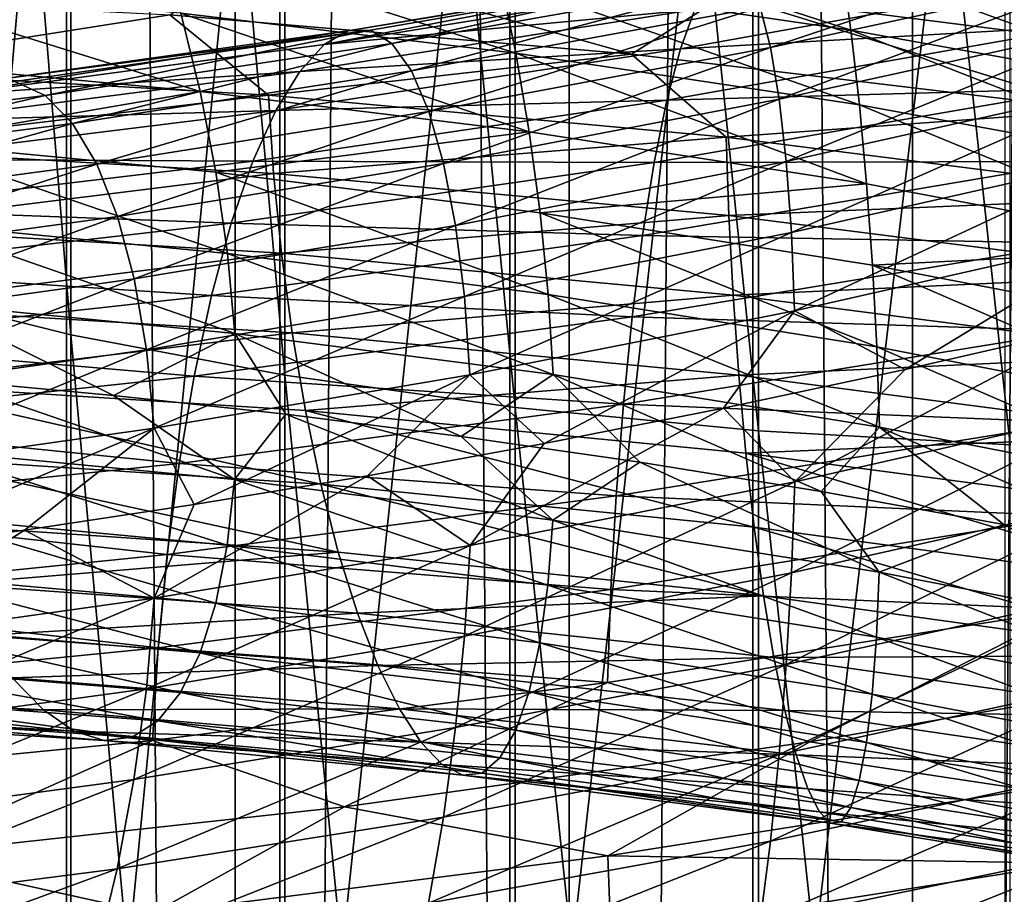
# Model space of a CAD drawing. Header units: metres. Extents: x -44 to 117, y -432 to 89.
# Tile 537 of 656: x -5.38 to -1.11, y -264.47 to -260.67. Entities that reach past the tile are written whole.
import ezdxf

# ---------------------------------------------------------------- set-up
doc = ezdxf.new("R2010")
doc.units = ezdxf.units.M
doc.layers.add('solid_125568', color=7, linetype='CONTINUOUS')

msp = doc.modelspace()

# ---------------------------------------------------------------- linework, layer by layer
at = {"layer": 'solid_125568'}
for points in [[(-1.509208, -312.366974, 242.247192), (-1.509208, -117.572006, 207.899582), (-2.998006, -117.617592, 207.641052)], [(0, -312.351715, 242.333755), (0, -117.55674, 207.986145), (-1.509208, -117.572006, 207.899582)], [(-1.509208, -312.366974, 242.247192), (0, -312.351715, 242.333755), (-1.509208, -117.572006, 207.899582)], [(-2.998006, -312.412567, 241.988663), (-2.998006, -117.617592, 207.641052), (-4.446262, -117.692879, 207.214066)], [(-2.998006, -312.412567, 241.988663), (-1.509208, -312.366974, 242.247192), (-2.998006, -117.617592, 207.641052)], [(-4.446262, -312.487854, 241.561676), (-4.446262, -117.692879, 207.214066), (-5.834389, -117.79686, 206.62439)], [(-4.446262, -312.487854, 241.561676), (-2.998006, -312.412567, 241.988663), (-4.446262, -117.692879, 207.214066)], [(-5.834389, -312.591827, 240.972), (-4.446262, -312.487854, 241.561676), (-5.834389, -117.79686, 206.62439)], [(-5.834389, -316.626465, 218.09053), (-5.834389, -121.831474, 183.74292), (-4.446262, -121.935455, 183.153229)], [(-4.446262, -316.730438, 217.500839), (-5.834389, -316.626465, 218.09053), (-4.446262, -121.935455, 183.153229)], [(-4.446262, -316.730438, 217.500839), (-4.446262, -121.935455, 183.153229), (-2.998006, -122.010742, 182.726242)], [(-2.998006, -316.805725, 217.073853), (-4.446262, -316.730438, 217.500839), (-2.998006, -122.010742, 182.726242)], [(-2.998006, -316.805725, 217.073853), (-2.998006, -122.010742, 182.726242), (-1.509208, -122.056328, 182.467712)], [(-1.509208, -316.851318, 216.815323), (-2.998006, -316.805725, 217.073853), (-1.509208, -122.056328, 182.467712)], [(-1.509208, -316.851318, 216.815323), (-1.509208, -122.056328, 182.467712), (0, -122.071594, 182.381149)], [(0, -316.866577, 216.72876), (-1.509208, -316.851318, 216.815323), (0, -122.071594, 182.381149)], [(-5.997018, -251.79306, 945.407288), (-5.158569, -262.039215, 943.228394), (-5.158569, -251.966187, 946.11853)], [(-5.997018, -251.79306, 945.407288), (-5.997018, -261.830566, 942.526794), (-5.158569, -262.039215, 943.228394)], [(-5.158569, -251.966187, 946.11853), (-4.231679, -262.214844, 943.819031), (-4.231679, -252.111893, 946.717224)], [(-5.158569, -251.966187, 946.11853), (-5.158569, -262.039215, 943.228394), (-4.231679, -262.214844, 943.819031)], [(-4.231679, -252.111893, 946.717224), (-3.232239, -262.354431, 944.288452), (-3.232239, -252.227737, 947.193054)], [(-4.231679, -252.111893, 946.717224), (-4.231679, -262.214844, 943.819031), (-3.232239, -262.354431, 944.288452)], [(-3.232239, -252.227737, 947.193054), (-2.177384, -262.455597, 944.628723), (-2.177384, -252.311676, 947.537964)], [(-3.232239, -252.227737, 947.193054), (-3.232239, -262.354431, 944.288452), (-2.177384, -262.455597, 944.628723)], [(-2.177384, -252.311676, 947.537964), (-1.085199, -262.516632, 944.833923), (-1.085199, -252.36232, 947.745972)], [(-2.177384, -252.311676, 947.537964), (-2.177384, -262.455597, 944.628723), (-1.085199, -262.516632, 944.833923)], [(-1.109473, -257.711182, 928.673279), (-2.201037, -266.971252, 925.717041), (-2.201037, -257.773102, 928.88147)], [(-1.109473, -257.711182, 928.673279), (-1.109473, -266.898926, 925.512207), (-2.201037, -266.971252, 925.717041)], [(-2.201037, -257.773102, 928.88147), (-3.254865, -267.090393, 926.054688), (-3.254865, -257.875122, 929.22467)], [(-2.201037, -257.773102, 928.88147), (-2.201037, -266.971252, 925.717041), (-3.254865, -267.090393, 926.054688)], [(-3.254865, -257.875122, 929.22467), (-4.252891, -267.254395, 926.519226), (-4.252891, -258.015564, 929.696838)], [(-3.254865, -257.875122, 929.22467), (-3.254865, -267.090393, 926.054688), (-4.252891, -267.254395, 926.519226)], [(-4.252891, -258.015564, 929.696838), (-5.178002, -267.460327, 927.102783), (-5.178002, -258.191925, 930.290039)], [(-4.252891, -258.015564, 929.696838), (-4.252891, -267.254395, 926.519226), (-5.178002, -267.460327, 927.102783)], [(-5.178002, -258.191925, 930.290039), (-6.01434, -267.704773, 927.795349), (-6.01434, -258.401276, 930.994019)], [(-5.178002, -258.191925, 930.290039), (-5.178002, -267.460327, 927.102783), (-6.01434, -267.704773, 927.795349)], [(-1.77628, -260.718109, 922.688904), (-1.817597, -260.421326, 922.441956), (-3.372864, -260.201141, 922.813843)], [(-3.296418, -260.495636, 923.055298), (-1.77628, -260.718109, 922.688904), (-3.372864, -260.201141, 922.813843)], [(-2.124924, -260.793213, 952.700928), (-2.169114, -260.618744, 953.062683), (-0.632437, -260.29425, 953.317627)], [(-0.619676, -260.468658, 952.953247), (-2.124924, -260.793213, 952.700928), (-0.632437, -260.29425, 953.317627)], [(-3.228742, -260.817657, 923.246704), (-3.296418, -260.495636, 923.055298), (-4.779314, -260.325531, 923.571838)], [(-4.681318, -260.644745, 923.75531), (-3.228742, -260.817657, 923.246704), (-4.779314, -260.325531, 923.571838)], [(-4.301177, -260.379547, 918.503967), (-2.728063, -260.82196, 917.990173), (-4.729036, -260.652161, 918.480164)], [(-4.301177, -260.379547, 918.503967), (-2.317382, -260.563385, 918.061401), (-2.728063, -260.82196, 917.990173)], [(-2.33184, -260.448273, 954.252136), (-4.061193, -260.780884, 954.214905), (-2.392171, -260.510315, 954.65509)], [(-2.33184, -260.448273, 954.252136), (-3.958419, -260.720581, 953.820313), (-4.061193, -260.780884, 954.214905)], [(-2.273774, -260.444366, 953.846252), (-3.958419, -260.720581, 953.820313), (-2.33184, -260.448273, 954.252136)], [(-2.273774, -260.444366, 953.846252), (-3.859425, -260.718231, 953.422485), (-3.958419, -260.720581, 953.820313)], [(-3.766333, -260.776093, 953.030518), (-3.859425, -260.718231, 953.422485), (-2.273774, -260.444366, 953.846252)], [(-2.219083, -260.500916, 953.446838), (-3.766333, -260.776093, 953.030518), (-2.273774, -260.444366, 953.846252)], [(-1.817597, -260.421326, 922.441956), (-0.241922, -260.696777, 922.226074), (-0.248392, -260.433319, 921.929504)], [(-0.236198, -260.994751, 922.474854), (-0.241922, -260.696777, 922.226074), (-1.817597, -260.421326, 922.441956)], [(-1.77628, -260.718109, 922.688904), (-0.236198, -260.994751, 922.474854), (-1.817597, -260.421326, 922.441956)], [(-0.732425, -260.477203, 955.693054), (-2.515102, -260.799377, 955.414978), (-0.750201, -260.700104, 956.035828)], [(-2.453716, -260.628113, 955.045776), (-2.515102, -260.799377, 955.414978), (-0.732425, -260.477203, 955.693054)], [(-2.087341, -261.018188, 952.368408), (-2.124924, -260.793213, 952.700928), (-0.619676, -260.468658, 952.953247)], [(-0.608924, -260.693665, 952.618591), (-2.087341, -261.018188, 952.368408), (-0.619676, -260.468658, 952.953247)], [(-4.597533, -260.983643, 923.887878), (-4.681318, -260.644745, 923.75531), (-6.080932, -260.521179, 924.407349)], [(-5.972215, -260.857147, 924.53064), (-4.597533, -260.983643, 923.887878), (-6.080932, -260.521179, 924.407349)], [(-2.392171, -260.510315, 954.65509), (-4.061193, -260.780884, 954.214905), (-2.453716, -260.628113, 955.045776)], [(-3.681408, -260.89505, 952.653076), (-3.766333, -260.776093, 953.030518), (-2.219083, -260.500916, 953.446838)], [(-2.169114, -260.618744, 953.062683), (-3.681408, -260.89505, 952.653076), (-2.219083, -260.500916, 953.446838)], [(-1.739689, -261.042084, 922.88501), (-1.77628, -260.718109, 922.688904), (-3.296418, -260.495636, 923.055298)], [(-3.228742, -260.817657, 923.246704), (-1.739689, -261.042084, 922.88501), (-3.296418, -260.495636, 923.055298)], [(-6.671624, -260.554016, 919.16803), (-4.729036, -260.652161, 918.480164), (-6.23696, -260.88855, 918.912781)], [(-2.317382, -260.563385, 918.061401), (-0.696934, -261.065491, 917.70282), (-2.728063, -260.82196, 917.990173)], [(-0.305991, -260.546021, 918.019714), (-0.307568, -260.819519, 917.817322), (-2.317382, -260.563385, 918.061401)], [(-2.317382, -260.563385, 918.061401), (-0.307568, -260.819519, 917.817322), (-0.696934, -261.065491, 917.70282)], [(-3.606286, -261.070374, 952.29718), (-3.681408, -260.89505, 952.653076), (-2.169114, -260.618744, 953.062683)], [(-2.124924, -260.793213, 952.700928), (-3.606286, -261.070374, 952.29718), (-2.169114, -260.618744, 953.062683)], [(-4.729036, -260.652161, 918.480164), (-4.301678, -261.000153, 918.27417), (-6.23696, -260.88855, 918.912781)], [(-4.729036, -260.652161, 918.480164), (-2.728063, -260.82196, 917.990173), (-4.301678, -261.000153, 918.27417)], [(-3.170837, -261.158783, 923.385925), (-3.228742, -260.817657, 923.246704), (-4.681318, -260.644745, 923.75531)], [(-4.597533, -260.983643, 923.887878), (-3.170837, -261.158783, 923.385925), (-4.681318, -260.644745, 923.75531)], [(-2.453716, -260.628113, 955.045776), (-4.165682, -260.896851, 954.596985), (-2.515102, -260.799377, 955.414978)], [(-4.061193, -260.780884, 954.214905), (-4.165682, -260.896851, 954.596985), (-2.453716, -260.628113, 955.045776)], [(-0.750201, -260.700104, 956.035828), (-2.57448, -261.021637, 955.753418), (-0.766588, -260.971619, 956.33844)], [(-2.515102, -260.799377, 955.414978), (-2.57448, -261.021637, 955.753418), (-0.750201, -260.700104, 956.035828)], [(-2.056982, -261.287537, 952.071899), (-2.087341, -261.018188, 952.368408), (-0.608924, -260.693665, 952.618591)], [(-0.600287, -260.963135, 952.320496), (-2.056982, -261.287537, 952.071899), (-0.608924, -260.693665, 952.618591)], [(-3.958419, -260.720581, 953.820313), (-5.684182, -260.998474, 953.606445), (-4.061193, -260.780884, 954.214905)], [(-3.958419, -260.720581, 953.820313), (-5.54013, -260.941193, 953.224609), (-5.684182, -260.998474, 953.606445)], [(-3.859425, -260.718231, 953.422485), (-5.54013, -260.941193, 953.224609), (-3.958419, -260.720581, 953.820313)], [(-3.859425, -260.718231, 953.422485), (-5.401329, -260.941589, 952.838928), (-5.54013, -260.941193, 953.224609)], [(-5.270891, -261.001892, 952.458313), (-5.401329, -260.941589, 952.838928), (-3.859425, -260.718231, 953.422485)], [(-3.766333, -260.776093, 953.030518), (-5.270891, -261.001892, 952.458313), (-3.859425, -260.718231, 953.422485)], [(-0.231103, -261.319702, 922.672546), (-0.236198, -260.994751, 922.474854), (-1.77628, -260.718109, 922.688904)], [(-1.739689, -261.042084, 922.88501), (-0.231103, -261.319702, 922.672546), (-1.77628, -260.718109, 922.688904)], [(-4.061193, -260.780884, 954.214905), (-5.684182, -260.998474, 953.606445), (-4.165682, -260.896851, 954.596985)], [(-5.151973, -261.122925, 952.091187), (-5.270891, -261.001892, 952.458313), (-3.766333, -260.776093, 953.030518)], [(-3.681408, -260.89505, 952.653076), (-5.151973, -261.122925, 952.091187), (-3.766333, -260.776093, 953.030518)], [(-3.542293, -261.295929, 951.969543), (-3.606286, -261.070374, 952.29718), (-2.124924, -260.793213, 952.700928)], [(-2.087341, -261.018188, 952.368408), (-3.542293, -261.295929, 951.969543), (-2.124924, -260.793213, 952.700928)], [(-2.728063, -260.82196, 917.990173), (-2.317797, -261.182434, 917.830872), (-4.301678, -261.000153, 918.27417)], [(-2.515102, -260.799377, 955.414978), (-4.269506, -261.066132, 954.957458), (-2.57448, -261.021637, 955.753418)], [(-4.165682, -260.896851, 954.596985), (-4.269506, -261.066132, 954.957458), (-2.515102, -260.799377, 955.414978)], [(-1.708317, -261.384705, 923.028259), (-1.739689, -261.042084, 922.88501), (-3.228742, -260.817657, 923.246704)], [(-3.170837, -261.158783, 923.385925), (-1.708317, -261.384705, 923.028259), (-3.228742, -260.817657, 923.246704)], [(-2.728063, -260.82196, 917.990173), (-0.696934, -261.065491, 917.70282), (-2.317797, -261.182434, 917.830872)], [(-5.884153, -261.20517, 924.602905), (-4.597533, -260.983643, 923.887878), (-5.972215, -260.857147, 924.53064)], [(-6.23696, -260.88855, 918.912781), (-4.301678, -261.000153, 918.27417), (-6.205663, -261.227661, 918.881897)], [(-4.165682, -260.896851, 954.596985), (-5.830431, -261.111206, 953.975586), (-4.269506, -261.066132, 954.957458)], [(-5.684182, -260.998474, 953.606445), (-5.830431, -261.111206, 953.975586), (-4.165682, -260.896851, 954.596985)], [(-5.04677, -261.299896, 951.744263), (-5.151973, -261.122925, 952.091187), (-3.681408, -260.89505, 952.653076)], [(-3.606286, -261.070374, 952.29718), (-5.04677, -261.299896, 951.744263), (-3.681408, -260.89505, 952.653076)], [(-5.270891, -261.001892, 952.458313), (-6.715972, -261.179108, 951.735718), (-5.401329, -260.941589, 952.838928)], [(-2.034413, -261.595123, 951.818237), (-2.056982, -261.287537, 952.071899), (-0.600287, -260.963135, 952.320496)], [(-0.593818, -261.270966, 952.065857), (-2.034413, -261.595123, 951.818237), (-0.600287, -260.963135, 952.320496)], [(-6.564403, -261.303162, 951.382263), (-6.715972, -261.179108, 951.735718), (-5.270891, -261.001892, 952.458313)], [(-5.151973, -261.122925, 952.091187), (-6.564403, -261.303162, 951.382263), (-5.270891, -261.001892, 952.458313)], [(-4.301678, -261.000153, 918.27417), (-4.279995, -261.339264, 918.245728), (-6.205663, -261.227661, 918.881897)], [(-5.884153, -261.20517, 924.602905), (-4.529652, -261.333771, 923.967712), (-4.597533, -260.983643, 923.887878)], [(-4.529652, -261.333771, 923.967712), (-3.170837, -261.158783, 923.385925), (-4.597533, -260.983643, 923.887878)], [(-4.301678, -261.000153, 918.27417), (-2.317797, -261.182434, 917.830872), (-4.279995, -261.339264, 918.245728)], [(-0.766588, -260.971619, 956.33844), (-2.629928, -261.29245, 956.052002), (-0.781191, -261.288177, 956.592834)], [(-2.57448, -261.021637, 955.753418), (-2.629928, -261.29245, 956.052002), (-0.766588, -260.971619, 956.33844)], [(-2.57448, -261.021637, 955.753418), (-4.369819, -261.286316, 955.287476), (-2.629928, -261.29245, 956.052002)], [(-4.269506, -261.066132, 954.957458), (-4.369819, -261.286316, 955.287476), (-2.57448, -261.021637, 955.753418)], [(-3.490554, -261.565582, 951.676819), (-3.542293, -261.295929, 951.969543), (-2.087341, -261.018188, 952.368408)], [(-2.056982, -261.287537, 952.071899), (-3.490554, -261.565582, 951.676819), (-2.087341, -261.018188, 952.368408)], [(-0.226616, -261.663116, 922.816956), (-0.231103, -261.319702, 922.672546), (-1.739689, -261.042084, 922.88501)], [(-1.708317, -261.384705, 923.028259), (-0.226616, -261.663116, 922.816956), (-1.739689, -261.042084, 922.88501)], [(-4.269506, -261.066132, 954.957458), (-5.975515, -261.27713, 954.323181), (-4.369819, -261.286316, 955.287476)], [(-5.830431, -261.111206, 953.975586), (-5.975515, -261.27713, 954.323181), (-4.269506, -261.066132, 954.957458)], [(-4.957094, -261.526703, 951.424194), (-5.04677, -261.299896, 951.744263), (-3.606286, -261.070374, 952.29718)], [(-3.542293, -261.295929, 951.969543), (-4.957094, -261.526703, 951.424194), (-3.606286, -261.070374, 952.29718)], [(-0.696934, -261.065491, 917.70282), (-0.307894, -261.437714, 917.585815), (-2.317797, -261.182434, 917.830872)], [(-6.430305, -261.482605, 951.047485), (-6.564403, -261.303162, 951.382263), (-5.151973, -261.122925, 952.091187)], [(-5.04677, -261.299896, 951.744263), (-6.430305, -261.482605, 951.047485), (-5.151973, -261.122925, 952.091187)], [(-4.529652, -261.333771, 923.967712), (-3.123905, -261.510529, 923.471069), (-3.170837, -261.158783, 923.385925)], [(-3.123905, -261.510529, 923.471069), (-1.708317, -261.384705, 923.028259), (-3.170837, -261.158783, 923.385925)], [(-4.479417, -261.686707, 923.992859), (-4.529652, -261.333771, 923.967712), (-5.884153, -261.20517, 924.602905)], [(-5.818955, -261.556854, 924.62262), (-4.479417, -261.686707, 923.992859), (-5.884153, -261.20517, 924.602905)], [(-2.317797, -261.182434, 917.830872), (-2.305974, -261.521545, 917.80365), (-4.279995, -261.339264, 918.245728)], [(-2.317797, -261.182434, 917.830872), (-0.307894, -261.437714, 917.585815), (-2.305974, -261.521545, 917.80365)], [(-6.205663, -261.227661, 918.881897), (-4.279995, -261.339264, 918.245728), (-6.155363, -261.573029, 918.906799)], [(-6.315957, -261.711273, 950.73761), (-6.430305, -261.482605, 951.047485), (-5.04677, -261.299896, 951.744263)], [(-4.957094, -261.526703, 951.424194), (-6.315957, -261.711273, 950.73761), (-5.04677, -261.299896, 951.744263)], [(-5.975515, -261.27713, 954.323181), (-6.115626, -261.493896, 954.640625), (-4.369819, -261.286316, 955.287476)], [(-4.369819, -261.286316, 955.287476), (-6.115626, -261.493896, 954.640625), (-4.463704, -261.555054, 955.578064)], [(-4.884559, -261.797119, 951.137512), (-4.957094, -261.526703, 951.424194), (-3.542293, -261.295929, 951.969543)], [(-3.490554, -261.565582, 951.676819), (-4.884559, -261.797119, 951.137512), (-3.542293, -261.295929, 951.969543)], [(-4.369819, -261.286316, 955.287476), (-4.463704, -261.555054, 955.578064), (-2.629928, -261.29245, 956.052002)], [(-2.629928, -261.29245, 956.052002), (-4.463704, -261.555054, 955.578064), (-2.680111, -261.608246, 956.302551)], [(-3.452138, -261.873199, 951.425842), (-3.490554, -261.565582, 951.676819), (-2.056982, -261.287537, 952.071899)], [(-2.034413, -261.595123, 951.818237), (-3.452138, -261.873199, 951.425842), (-2.056982, -261.287537, 952.071899)], [(-0.781191, -261.288177, 956.592834), (-2.680111, -261.608246, 956.302551), (-0.794119, -261.641449, 956.795532)], [(-2.629928, -261.29245, 956.052002), (-2.680111, -261.608246, 956.302551), (-0.781191, -261.288177, 956.592834)], [(-2.020204, -261.934784, 951.614258), (-2.034413, -261.595123, 951.818237), (-0.593818, -261.270966, 952.065857)], [(-0.589577, -261.610962, 951.86145), (-2.020204, -261.934784, 951.614258), (-0.593818, -261.270966, 952.065857)], [(-4.279995, -261.339264, 918.245728), (-4.245229, -261.685364, 918.274536), (-6.155363, -261.573029, 918.906799)], [(-3.089201, -261.86438, 923.500061), (-3.123905, -261.510529, 923.471069), (-4.529652, -261.333771, 923.967712)], [(-4.479417, -261.686707, 923.992859), (-3.089201, -261.86438, 923.500061), (-4.529652, -261.333771, 923.967712)], [(-4.279995, -261.339264, 918.245728), (-2.305974, -261.521545, 917.80365), (-4.245229, -261.685364, 918.274536)], [(-3.123905, -261.510529, 923.471069), (-1.682865, -261.737518, 923.116455), (-1.708317, -261.384705, 923.028259)], [(-1.682865, -261.737518, 923.116455), (-0.226616, -261.663116, 922.816956), (-1.708317, -261.384705, 923.028259)], [(-0.307894, -261.437714, 917.585815), (-0.306063, -261.776794, 917.558777), (-2.305974, -261.521545, 917.80365)], [(-6.115626, -261.493896, 954.640625), (-6.246883, -261.759186, 954.919434), (-4.463704, -261.555054, 955.578064)], [(-1.664085, -262.09201, 923.147705), (-1.682865, -261.737518, 923.116455), (-3.123905, -261.510529, 923.471069)], [(-3.089201, -261.86438, 923.500061), (-1.664085, -262.09201, 923.147705), (-3.123905, -261.510529, 923.471069)], [(-6.223446, -261.982941, 950.459106), (-6.315957, -261.711273, 950.73761), (-4.957094, -261.526703, 951.424194)], [(-4.463704, -261.555054, 955.578064), (-6.246883, -261.759186, 954.919434), (-4.548903, -261.868805, 955.82135)], [(-4.884559, -261.797119, 951.137512), (-6.223446, -261.982941, 950.459106), (-4.957094, -261.526703, 951.424194)], [(-4.448566, -262.033997, 923.961548), (-4.479417, -261.686707, 923.992859), (-5.818955, -261.556854, 924.62262)], [(-5.778828, -261.90387, 924.588074), (-4.448566, -262.033997, 923.961548), (-5.818955, -261.556854, 924.62262)], [(-4.463704, -261.555054, 955.578064), (-4.548903, -261.868805, 955.82135), (-2.680111, -261.608246, 956.302551)], [(-2.305974, -261.521545, 917.80365), (-2.287134, -261.868134, 917.834778), (-4.245229, -261.685364, 918.274536)], [(-2.305974, -261.521545, 917.80365), (-0.306063, -261.776794, 917.558777), (-2.287134, -261.868134, 917.834778)], [(-6.155363, -261.573029, 918.906799), (-4.245229, -261.685364, 918.274536), (-6.087799, -261.916809, 918.985657)], [(-4.830732, -262.105042, 950.89093), (-4.884559, -261.797119, 951.137512), (-3.490554, -261.565582, 951.676819)], [(-3.452138, -261.873199, 951.425842), (-4.830732, -262.105042, 950.89093), (-3.490554, -261.565582, 951.676819)], [(-3.428122, -262.212616, 951.223389), (-3.452138, -261.873199, 951.425842), (-2.034413, -261.595123, 951.818237)], [(-2.020204, -261.934784, 951.614258), (-3.428122, -262.212616, 951.223389), (-2.034413, -261.595123, 951.818237)], [(-2.680111, -261.608246, 956.302551), (-4.548903, -261.868805, 955.82135), (-2.724539, -261.960754, 956.50177)], [(-2.680111, -261.608246, 956.302551), (-2.724539, -261.960754, 956.50177), (-0.794119, -261.641449, 956.795532)], [(-0.794119, -261.641449, 956.795532), (-2.724539, -261.960754, 956.50177), (-0.805397, -262.021942, 956.944214)], [(-0.589577, -261.610962, 951.86145), (-1.541618, -262.189789, 951.567627), (-2.020204, -261.934784, 951.614258)], [(-0.589577, -261.610962, 951.86145), (-0.747382, -262.007202, 951.696289), (-1.541618, -262.189789, 951.567627)], [(-4.245229, -261.685364, 918.274536), (-4.198629, -262.030579, 918.358765), (-6.087799, -261.916809, 918.985657)], [(-3.067976, -262.211884, 923.471008), (-3.089201, -261.86438, 923.500061), (-4.479417, -261.686707, 923.992859)], [(-4.448566, -262.033997, 923.961548), (-3.067976, -262.211884, 923.471008), (-4.479417, -261.686707, 923.992859)], [(-4.245229, -261.685364, 918.274536), (-2.287134, -261.868134, 917.834778), (-4.198629, -262.030579, 918.358765)], [(-1.682865, -261.737518, 923.116455), (-0.22293, -262.016449, 922.906128), (-0.226616, -261.663116, 922.816956)], [(-6.246883, -261.759186, 954.919434), (-6.366133, -262.06955, 955.151978), (-4.548903, -261.868805, 955.82135)], [(-0.220284, -262.371216, 922.937805), (-0.22293, -262.016449, 922.906128), (-1.682865, -261.737518, 923.116455)], [(-1.664085, -262.09201, 923.147705), (-0.220284, -262.371216, 922.937805), (-1.682865, -261.737518, 923.116455)], [(-6.154815, -262.291412, 950.218445), (-6.223446, -261.982941, 950.459106), (-4.884559, -261.797119, 951.137512)], [(-4.830732, -262.105042, 950.89093), (-6.154815, -262.291412, 950.218445), (-4.884559, -261.797119, 951.137512)], [(-0.306063, -261.776794, 917.558777), (-0.303361, -262.123627, 917.590393), (-2.287134, -261.868134, 917.834778)], [(-5.997018, -261.830566, 942.526794), (-5.158569, -271.952881, 939.831604), (-5.158569, -262.039215, 943.228394)], [(-5.997018, -261.830566, 942.526794), (-5.997018, -271.709259, 939.141357), (-5.158569, -271.952881, 939.831604)], [(-4.548903, -261.868805, 955.82135), (-6.366133, -262.06955, 955.151978), (-4.624331, -262.219299, 956.013977)], [(-5.778828, -261.90387, 924.588074), (-5.704111, -262.234802, 924.467773), (-4.973773, -262.302002, 924.108032)], [(-5.778828, -261.90387, 924.588074), (-4.973773, -262.302002, 924.108032), (-4.448566, -262.033997, 923.961548)], [(-4.797181, -262.444244, 950.690979), (-4.830732, -262.105042, 950.89093), (-3.452138, -261.873199, 951.425842)], [(-3.428122, -262.212616, 951.223389), (-4.797181, -262.444244, 950.690979), (-3.452138, -261.873199, 951.425842)], [(-4.548903, -261.868805, 955.82135), (-4.624331, -262.219299, 956.013977), (-2.724539, -261.960754, 956.50177)], [(-2.287134, -261.868134, 917.834778), (-2.262025, -262.214325, 917.922119), (-4.198629, -262.030579, 918.358765)], [(-1.652725, -262.439606, 923.119812), (-1.664085, -262.09201, 923.147705), (-3.089201, -261.86438, 923.500061)], [(-3.067976, -262.211884, 923.471008), (-1.652725, -262.439606, 923.119812), (-3.089201, -261.86438, 923.500061)], [(-2.287134, -261.868134, 917.834778), (-0.303361, -262.123627, 917.590393), (-2.262025, -262.214325, 917.922119)], [(-6.087799, -261.916809, 918.985657), (-4.198629, -262.030579, 918.358765), (-6.004694, -262.25116, 919.116699)], [(-2.020204, -261.934784, 951.614258), (-3.106727, -262.511322, 951.178833), (-3.428122, -262.212616, 951.223389)], [(-2.020204, -261.934784, 951.614258), (-2.329213, -262.357849, 951.394897), (-3.106727, -262.511322, 951.178833)], [(-2.020204, -261.934784, 951.614258), (-1.541618, -262.189789, 951.567627), (-2.329213, -262.357849, 951.394897)], [(-2.724539, -261.960754, 956.50177), (-4.624331, -262.219299, 956.013977), (-2.762721, -262.340485, 956.647339)], [(-2.724539, -261.960754, 956.50177), (-2.762721, -262.340485, 956.647339), (-0.805397, -262.021942, 956.944214)], [(-4.198629, -262.030579, 918.358765), (-4.141429, -262.367035, 918.49646), (-6.004694, -262.25116, 919.116699)], [(-4.198629, -262.030579, 918.358765), (-2.262025, -262.214325, 917.922119), (-4.141429, -262.367035, 918.49646)], [(-0.805397, -262.021942, 956.944214), (-2.762721, -262.340485, 956.647339), (-0.814718, -262.420105, 957.036804)], [(-2.019839, -262.676208, 951.380493), (-1.541618, -262.189789, 951.567627), (-0.747382, -262.007202, 951.696289)], [(-0.589094, -262.353271, 951.628845), (-2.019839, -262.676208, 951.380493), (-0.747382, -262.007202, 951.696289)], [(-6.366133, -262.06955, 955.151978), (-6.471705, -262.416809, 955.335022), (-4.624331, -262.219299, 956.013977)], [(-5.158569, -262.039215, 943.228394), (-4.231679, -272.157928, 940.412659), (-4.231679, -262.214844, 943.819031)], [(-5.158569, -262.039215, 943.228394), (-5.158569, -271.952881, 939.831604), (-4.231679, -272.157928, 940.412659)], [(-4.448566, -262.033997, 923.961548), (-4.973773, -262.302002, 924.108032), (-4.227039, -262.383484, 923.789551)], [(-4.448566, -262.033997, 923.961548), (-4.227039, -262.383484, 923.789551), (-3.466095, -262.479736, 923.513123)], [(-4.448566, -262.033997, 923.961548), (-3.466095, -262.479736, 923.513123), (-3.067976, -262.211884, 923.471008)], [(-6.112106, -262.630463, 950.022095), (-6.154815, -262.291412, 950.218445), (-4.830732, -262.105042, 950.89093)], [(-4.797181, -262.444244, 950.690979), (-6.112106, -262.630463, 950.022095), (-4.830732, -262.105042, 950.89093)], [(-0.218917, -262.718842, 922.910034), (-0.220284, -262.371216, 922.937805), (-1.664085, -262.09201, 923.147705)], [(-1.652725, -262.439606, 923.119812), (-0.218917, -262.718842, 922.910034), (-1.664085, -262.09201, 923.147705)], [(-0.303361, -262.123627, 917.590393), (-0.300024, -262.470306, 917.67865), (-2.262025, -262.214325, 917.922119)], [(-2.019839, -262.676208, 951.380493), (-2.329213, -262.357849, 951.394897), (-1.541618, -262.189789, 951.567627)], [(-4.624331, -262.219299, 956.013977), (-6.471705, -262.416809, 955.335022), (-4.688988, -262.597107, 956.153809)], [(-5.779735, -262.539063, 924.35553), (-4.449391, -262.666718, 923.728516), (-5.704111, -262.234802, 924.467773)], [(-4.449391, -262.666718, 923.728516), (-4.973773, -262.302002, 924.108032), (-5.704111, -262.234802, 924.467773)], [(-3.428122, -262.212616, 951.223389), (-4.624031, -262.775238, 950.618042), (-4.797181, -262.444244, 950.690979)], [(-4.624331, -262.219299, 956.013977), (-4.688988, -262.597107, 956.153809), (-2.762721, -262.340485, 956.647339)], [(-3.428122, -262.212616, 951.223389), (-3.87228, -262.650391, 950.9198), (-4.624031, -262.775238, 950.618042)], [(-4.231679, -262.214844, 943.819031), (-3.232239, -272.320953, 940.874512), (-3.232239, -262.354431, 944.288452)], [(-4.231679, -262.214844, 943.819031), (-4.231679, -272.157928, 940.412659), (-3.232239, -272.320953, 940.874512)], [(-2.262025, -262.214325, 917.922119), (-2.231377, -262.552185, 918.063782), (-4.141429, -262.367035, 918.49646)], [(-3.428122, -262.212616, 951.223389), (-3.106727, -262.511322, 951.178833), (-3.87228, -262.650391, 950.9198)], [(-3.067976, -262.211884, 923.471008), (-3.466095, -262.479736, 923.513123), (-2.691124, -262.591492, 923.278564)], [(-3.067976, -262.211884, 923.471008), (-2.691124, -262.591492, 923.278564), (-1.904757, -262.719116, 923.086487)], [(-3.067976, -262.211884, 923.471008), (-1.904757, -262.719116, 923.086487), (-1.652725, -262.439606, 923.119812)], [(-2.262025, -262.214325, 917.922119), (-0.300024, -262.470306, 917.67865), (-2.231377, -262.552185, 918.063782)], [(-6.004694, -262.25116, 919.116699), (-4.074795, -262.686859, 918.685608), (-5.907705, -262.568237, 919.297974)], [(-6.004694, -262.25116, 919.116699), (-4.141429, -262.367035, 918.49646), (-4.074795, -262.686859, 918.685608)], [(-4.449391, -262.666718, 923.728516), (-4.227039, -262.383484, 923.789551), (-4.973773, -262.302002, 924.108032)], [(-2.762721, -262.340485, 956.647339), (-4.688988, -262.597107, 956.153809), (-2.793842, -262.737854, 956.737244)], [(-4.141429, -262.367035, 918.49646), (-2.19585, -262.873871, 918.257568), (-4.074795, -262.686859, 918.685608)], [(-4.141429, -262.367035, 918.49646), (-2.231377, -262.552185, 918.063782), (-2.19585, -262.873871, 918.257568)], [(-3.427878, -262.952545, 950.988647), (-3.106727, -262.511322, 951.178833), (-2.329213, -262.357849, 951.394897)], [(-2.019839, -262.676208, 951.380493), (-3.427878, -262.952545, 950.988647), (-2.329213, -262.357849, 951.394897)], [(-3.232239, -262.354431, 944.288452), (-2.177384, -272.439087, 941.209229), (-2.177384, -262.455597, 944.628723)], [(-3.232239, -262.354431, 944.288452), (-3.232239, -272.320953, 940.874512), (-2.177384, -272.439087, 941.209229)], [(-2.762721, -262.340485, 956.647339), (-2.793842, -262.737854, 956.737244), (-0.814718, -262.420105, 957.036804)], [(-2.034167, -263.071472, 951.3526), (-2.019839, -262.676208, 951.380493), (-0.589094, -262.353271, 951.628845)], [(-0.593351, -262.749176, 951.602539), (-2.034167, -263.071472, 951.3526), (-0.589094, -262.353271, 951.628845)], [(-4.449391, -262.666718, 923.728516), (-3.068709, -262.842682, 923.237305), (-4.227039, -262.383484, 923.789551)], [(-3.068709, -262.842682, 923.237305), (-3.466095, -262.479736, 923.513123), (-4.227039, -262.383484, 923.789551)], [(-6.471705, -262.416809, 955.335022), (-6.562105, -262.791534, 955.466614), (-4.688988, -262.597107, 956.153809)], [(-4.797181, -262.444244, 950.690979), (-6.079135, -262.983551, 949.889465), (-6.112106, -262.630463, 950.022095)], [(-4.797181, -262.444244, 950.690979), (-5.360275, -262.8862, 950.274353), (-6.079135, -262.983551, 949.889465)], [(-4.797181, -262.444244, 950.690979), (-4.624031, -262.775238, 950.618042), (-5.360275, -262.8862, 950.274353)], [(-0.814718, -262.420105, 957.036804), (-2.793842, -262.737854, 956.737244), (-0.821666, -262.826294, 957.071045)], [(-2.177384, -262.455597, 944.628723), (-1.085199, -272.510345, 941.411072), (-1.085199, -262.516632, 944.833923)], [(-2.177384, -262.455597, 944.628723), (-2.177384, -272.439087, 941.209229), (-1.085199, -272.510345, 941.411072)], [(-1.652725, -262.439606, 923.119812), (-1.904757, -262.719116, 923.086487), (-1.11271, -262.862457, 922.938049)], [(-1.652725, -262.439606, 923.119812), (-1.11271, -262.862457, 922.938049), (-0.318507, -263.021576, 922.833618)], [(-1.652725, -262.439606, 923.119812), (-0.318507, -263.021576, 922.833618), (-0.218917, -262.718842, 922.910034)], [(-3.068709, -262.842682, 923.237305), (-2.691124, -262.591492, 923.278564), (-3.466095, -262.479736, 923.513123)], [(-0.300024, -262.470306, 917.67865), (-0.296271, -262.808899, 917.821472), (-2.231377, -262.552185, 918.063782)], [(-5.820292, -262.826355, 924.157654), (-4.480577, -262.951385, 923.526978), (-5.779735, -262.539063, 924.35553)], [(-4.480577, -262.951385, 923.526978), (-4.449391, -262.666718, 923.728516), (-5.779735, -262.539063, 924.35553)], [(-3.427878, -262.952545, 950.988647), (-3.87228, -262.650391, 950.9198), (-3.106727, -262.511322, 951.178833)], [(-5.907705, -262.568237, 919.297974), (-3.999534, -262.982239, 918.924133), (-5.798141, -262.86026, 919.527649)], [(-5.907705, -262.568237, 919.297974), (-4.074795, -262.686859, 918.685608), (-3.999534, -262.982239, 918.924133)], [(-2.231377, -262.552185, 918.063782), (-0.292251, -263.1315, 918.016724), (-2.19585, -262.873871, 918.257568)], [(-2.231377, -262.552185, 918.063782), (-0.296271, -262.808899, 917.821472), (-0.292251, -263.1315, 918.016724)], [(-4.688988, -262.597107, 956.153809), (-6.562105, -262.791534, 955.466614), (-4.741558, -262.992706, 956.238953)], [(-4.688988, -262.597107, 956.153809), (-4.741558, -262.992706, 956.238953), (-2.793842, -262.737854, 956.737244)], [(-3.068709, -262.842682, 923.237305), (-1.653357, -263.069031, 922.885193), (-2.691124, -262.591492, 923.278564)], [(-1.653357, -263.069031, 922.885193), (-1.904757, -262.719116, 923.086487), (-2.691124, -262.591492, 923.278564)], [(-4.79706, -263.182098, 950.455505), (-4.624031, -262.775238, 950.618042), (-3.87228, -262.650391, 950.9198)], [(-3.427878, -262.952545, 950.988647), (-4.79706, -263.182098, 950.455505), (-3.87228, -262.650391, 950.9198)], [(-4.480577, -262.951385, 923.526978), (-3.090172, -263.125305, 923.032837), (-4.449391, -262.666718, 923.728516)], [(-3.090172, -263.125305, 923.032837), (-3.068709, -262.842682, 923.237305), (-4.449391, -262.666718, 923.728516)], [(-4.074795, -262.686859, 918.685608), (-2.155742, -263.171539, 918.501404), (-3.999534, -262.982239, 918.924133)], [(-4.074795, -262.686859, 918.685608), (-2.19585, -262.873871, 918.257568), (-2.155742, -263.171539, 918.501404)], [(-3.452115, -263.346649, 950.958313), (-3.427878, -262.952545, 950.988647), (-2.019839, -262.676208, 951.380493)], [(-2.034167, -263.071472, 951.3526), (-3.452115, -263.346649, 950.958313), (-2.019839, -262.676208, 951.380493)], [(-2.793842, -262.737854, 956.737244), (-4.741558, -262.992706, 956.238953), (-2.816974, -263.143311, 956.769287)], [(-2.793842, -262.737854, 956.737244), (-2.816974, -263.143311, 956.769287), (-0.821666, -262.826294, 957.071045)], [(-2.057123, -263.468903, 951.383789), (-2.034167, -263.071472, 951.3526), (-0.593351, -262.749176, 951.602539)], [(-0.600116, -263.147247, 951.635864), (-2.057123, -263.468903, 951.383789), (-0.593351, -262.749176, 951.602539)], [(-1.653357, -263.069031, 922.885193), (-1.11271, -262.862457, 922.938049), (-1.904757, -262.719116, 923.086487)], [(-6.562105, -262.791534, 955.466614), (-6.635527, -263.184357, 955.544922), (-4.741558, -262.992706, 956.238953)], [(-4.79706, -263.182098, 950.455505), (-5.360275, -262.8862, 950.274353), (-4.624031, -262.775238, 950.618042)], [(-5.885626, -263.082062, 923.915344), (-4.530852, -263.203613, 923.278748), (-5.820292, -262.826355, 924.157654)], [(-4.530852, -263.203613, 923.278748), (-4.480577, -262.951385, 923.526978), (-5.820292, -262.826355, 924.157654)], [(-3.090172, -263.125305, 923.032837), (-1.664854, -263.350281, 922.678772), (-3.068709, -262.842682, 923.237305)], [(-1.664854, -263.350281, 922.678772), (-1.653357, -263.069031, 922.885193), (-3.068709, -262.842682, 923.237305)], [(-0.821666, -262.826294, 957.071045), (-2.816974, -263.143311, 956.769287), (-0.825816, -263.230927, 957.044739)], [(-5.798141, -262.86026, 919.527649), (-3.999534, -262.982239, 918.924133), (-5.677357, -263.120087, 919.802612)], [(-2.19585, -262.873871, 918.257568), (-0.287747, -263.430328, 918.262268), (-2.155742, -263.171539, 918.501404)], [(-2.19585, -262.873871, 918.257568), (-0.292251, -263.1315, 918.016724), (-0.287747, -263.430328, 918.262268)], [(-1.653357, -263.069031, 922.885193), (-0.219443, -263.347473, 922.674377), (-1.11271, -262.862457, 922.938049)], [(-0.219443, -263.347473, 922.674377), (-0.318507, -263.021576, 922.833618), (-1.11271, -262.862457, 922.938049)], [(-6.112112, -263.365723, 949.78595), (-6.079135, -262.983551, 949.889465), (-5.360275, -262.8862, 950.274353)], [(-4.79706, -263.182098, 950.455505), (-6.112112, -263.365723, 949.78595), (-5.360275, -262.8862, 950.274353)], [(-4.830933, -263.574432, 950.421692), (-4.79706, -263.182098, 950.455505), (-3.427878, -262.952545, 950.988647)], [(-3.452115, -263.346649, 950.958313), (-4.830933, -263.574432, 950.421692), (-3.427878, -262.952545, 950.988647)], [(-4.530852, -263.203613, 923.278748), (-3.124818, -263.374878, 922.780212), (-4.480577, -262.951385, 923.526978)], [(-3.124818, -263.374878, 922.780212), (-3.090172, -263.125305, 923.032837), (-4.480577, -262.951385, 923.526978)], [(-4.741558, -262.992706, 956.238953), (-6.635527, -263.184357, 955.544922), (-4.780615, -263.396576, 956.267395)], [(-3.999534, -262.982239, 918.924133), (-3.916414, -263.246033, 919.208862), (-5.677357, -263.120087, 919.802612)], [(-4.741558, -262.992706, 956.238953), (-4.780615, -263.396576, 956.267395), (-2.816974, -263.143311, 956.769287)], [(-3.999534, -262.982239, 918.924133), (-2.155742, -263.171539, 918.501404), (-3.916414, -263.246033, 919.208862)], [(-5.973782, -263.300934, 923.635315), (-4.598739, -263.418243, 922.990845), (-5.885626, -263.082062, 923.915344)], [(-4.598739, -263.418243, 922.990845), (-4.530852, -263.203613, 923.278748), (-5.885626, -263.082062, 923.915344)], [(-3.491005, -263.742615, 950.985779), (-3.452115, -263.346649, 950.958313), (-2.034167, -263.071472, 951.3526)], [(-2.057123, -263.468903, 951.383789), (-3.491005, -263.742615, 950.985779), (-2.034167, -263.071472, 951.3526)], [(-1.664854, -263.350281, 922.678772), (-0.220844, -263.627899, 922.466858), (-1.653357, -263.069031, 922.885193)], [(-0.220844, -263.627899, 922.466858), (-0.219443, -263.347473, 922.674377), (-1.653357, -263.069031, 922.885193)], [(-5.677357, -263.120087, 919.802612), (-3.916414, -263.246033, 919.208862), (-5.548019, -263.343384, 920.115417)], [(-3.124818, -263.374878, 922.780212), (-1.683481, -263.597961, 922.423218), (-3.090172, -263.125305, 923.032837)], [(-1.683481, -263.597961, 922.423218), (-1.664854, -263.350281, 922.678772), (-3.090172, -263.125305, 923.032837)], [(-6.635527, -263.184357, 955.544922), (-6.690066, -263.585785, 955.568176), (-4.780615, -263.396576, 956.267395)], [(-6.155237, -263.755707, 949.747925), (-6.112112, -263.365723, 949.78595), (-4.79706, -263.182098, 950.455505)], [(-4.830933, -263.574432, 950.421692), (-6.155237, -263.755707, 949.747925), (-4.79706, -263.182098, 950.455505)], [(-2.816974, -263.143311, 956.769287), (-4.780615, -263.396576, 956.267395), (-2.831186, -263.547302, 956.741455)], [(-2.155742, -263.171539, 918.501404), (-2.111225, -263.438019, 918.792114), (-3.916414, -263.246033, 919.208862)], [(-2.816974, -263.143311, 956.769287), (-2.831186, -263.547302, 956.741455), (-0.825816, -263.230927, 957.044739)], [(-2.155742, -263.171539, 918.501404), (-0.287747, -263.430328, 918.262268), (-2.111225, -263.438019, 918.792114)], [(-2.087863, -263.859528, 951.471985), (-2.057123, -263.468903, 951.383789), (-0.600116, -263.147247, 951.635864)], [(-0.609053, -263.538574, 951.726685), (-2.087863, -263.859528, 951.471985), (-0.600116, -263.147247, 951.635864)], [(-4.598739, -263.418243, 922.990845), (-3.171668, -263.586243, 922.48645), (-4.530852, -263.203613, 923.278748)], [(-3.171668, -263.586243, 922.48645), (-3.124818, -263.374878, 922.780212), (-4.530852, -263.203613, 923.278748)], [(-3.916414, -263.246033, 919.208862), (-3.827192, -263.473785, 919.532227), (-5.548019, -263.343384, 920.115417)], [(-3.916414, -263.246033, 919.208862), (-2.111225, -263.438019, 918.792114), (-3.827192, -263.473785, 919.532227)], [(-0.825816, -263.230927, 957.044739), (-2.831186, -263.547302, 956.741455), (-1.955051, -263.803833, 956.812012)], [(-0.825816, -263.230927, 957.044739), (-1.955051, -263.803833, 956.812012), (0.08373, -263.455261, 957.028076)], [(-6.082805, -263.477661, 923.32428), (-4.682763, -263.590088, 922.670166), (-5.973782, -263.300934, 923.635315)], [(-4.682763, -263.590088, 922.670166), (-4.598739, -263.418243, 922.990845), (-5.973782, -263.300934, 923.635315)], [(-5.548019, -263.343384, 920.115417), (-3.827192, -263.473785, 919.532227), (-5.413676, -263.526489, 920.457947)], [(-4.885314, -263.968201, 950.444031), (-4.830933, -263.574432, 950.421692), (-3.452115, -263.346649, 950.958313)], [(-3.491005, -263.742615, 950.985779), (-4.885314, -263.968201, 950.444031), (-3.452115, -263.346649, 950.958313)], [(-1.683481, -263.597961, 922.423218), (-0.223242, -263.874573, 922.209839), (-1.664854, -263.350281, 922.678772)], [(-0.223242, -263.874573, 922.209839), (-0.220844, -263.627899, 922.466858), (-1.664854, -263.350281, 922.678772)], [(-4.780615, -263.396576, 956.267395), (-6.690066, -263.585785, 955.568176), (-4.804728, -263.799194, 956.237061)], [(-4.780615, -263.396576, 956.267395), (-4.804728, -263.799194, 956.237061), (-2.831186, -263.547302, 956.741455)], [(-3.171668, -263.586243, 922.48645), (-1.708765, -263.807068, 922.12561), (-3.124818, -263.374878, 922.780212)], [(-1.708765, -263.807068, 922.12561), (-1.683481, -263.597961, 922.423218), (-3.124818, -263.374878, 922.780212)], [(-4.682763, -263.590088, 922.670166), (-3.229743, -263.754272, 922.15863), (-4.598739, -263.418243, 922.990845)], [(-3.229743, -263.754272, 922.15863), (-3.171668, -263.586243, 922.48645), (-4.598739, -263.418243, 922.990845)], [(-2.111225, -263.438019, 918.792114), (-2.063128, -263.668823, 919.121948), (-3.827192, -263.473785, 919.532227)], [(-0.287747, -263.430328, 918.262268), (-0.282332, -263.698212, 918.555054), (-2.111225, -263.438019, 918.792114)], [(-2.111225, -263.438019, 918.792114), (-0.282332, -263.698212, 918.555054), (-2.063128, -263.668823, 919.121948)], [(-6.210675, -263.607025, 922.989075), (-4.78138, -263.713898, 922.323669), (-6.082805, -263.477661, 923.32428)], [(-4.78138, -263.713898, 922.323669), (-4.682763, -263.590088, 922.670166), (-6.082805, -263.477661, 923.32428)], [(-3.827192, -263.473785, 919.532227), (-3.734444, -263.661713, 919.885742), (-5.413676, -263.526489, 920.457947)], [(-3.827192, -263.473785, 919.532227), (-2.063128, -263.668823, 919.121948), (-3.734444, -263.661713, 919.885742)], [(-3.543202, -264.131592, 951.069214), (-3.491005, -263.742615, 950.985779), (-2.057123, -263.468903, 951.383789)], [(-2.087863, -263.859528, 951.471985), (-3.543202, -264.131592, 951.069214), (-2.057123, -263.468903, 951.383789)], [(0.08373, -263.455261, 957.028076), (-1.955051, -263.803833, 956.812012), (-0.825547, -263.983551, 956.808716)], [(-5.413676, -263.526489, 920.457947), (-5.27794, -263.665802, 920.821899), (-6.855361, -263.584534, 921.543457)], [(-5.413676, -263.526489, 920.457947), (-3.734444, -263.661713, 919.885742), (-5.27794, -263.665802, 920.821899)], [(-2.831186, -263.547302, 956.741455), (-4.804728, -263.799194, 956.237061), (-3.972249, -264.086243, 956.38855)], [(-2.831186, -263.547302, 956.741455), (-3.972249, -264.086243, 956.38855), (-1.955051, -263.803833, 956.812012)], [(-2.125542, -264.234436, 951.615173), (-2.087863, -263.859528, 951.471985), (-0.609053, -263.538574, 951.726685)], [(-0.619827, -263.914215, 951.872925), (-2.125542, -264.234436, 951.615173), (-0.609053, -263.538574, 951.726685)], [(-6.855361, -263.584534, 921.543457), (-5.27794, -263.665802, 920.821899), (-6.681305, -263.669739, 921.905396)], [(-6.690066, -263.585785, 955.568176), (-6.723807, -263.986389, 955.534546), (-4.804728, -263.799194, 956.237061)], [(-6.355098, -263.683685, 922.636169), (-4.892761, -263.784576, 921.95813), (-6.210675, -263.607025, 922.989075)], [(-6.224497, -264.146515, 949.763611), (-6.155237, -263.755707, 949.747925), (-4.830933, -263.574432, 950.421692)], [(-4.885314, -263.968201, 950.444031), (-6.224497, -264.146515, 949.763611), (-4.830933, -263.574432, 950.421692)], [(-4.892761, -263.784576, 921.95813), (-4.78138, -263.713898, 922.323669), (-6.210675, -263.607025, 922.989075)], [(-4.78138, -263.713898, 922.323669), (-3.297992, -263.87384, 921.803772), (-4.682763, -263.590088, 922.670166)], [(-3.297992, -263.87384, 921.803772), (-3.229743, -263.754272, 922.15863), (-4.682763, -263.590088, 922.670166)], [(-3.229743, -263.754272, 922.15863), (-1.740234, -263.972443, 921.793152), (-3.171668, -263.586243, 922.48645)], [(-1.740234, -263.972443, 921.793152), (-1.708765, -263.807068, 922.12561), (-3.171668, -263.586243, 922.48645)], [(-1.708765, -263.807068, 922.12561), (-0.226676, -264.082458, 921.910522), (-1.683481, -263.597961, 922.423218)], [(-0.226676, -264.082458, 921.910522), (-0.223242, -263.874573, 922.209839), (-1.683481, -263.597961, 922.423218)], [(-5.27794, -263.665802, 920.821899), (-5.143991, -263.757629, 921.198914), (-6.681305, -263.669739, 921.905396)], [(-6.681305, -263.669739, 921.905396), (-5.143991, -263.757629, 921.198914), (-6.513279, -263.703918, 922.2724)], [(-6.513279, -263.703918, 922.2724), (-5.014647, -263.798431, 921.580505), (-6.355098, -263.683685, 922.636169)], [(-5.014647, -263.798431, 921.580505), (-4.892761, -263.784576, 921.95813), (-6.355098, -263.683685, 922.636169)], [(-3.734444, -263.661713, 919.885742), (-3.640809, -263.80603, 920.260803), (-5.27794, -263.665802, 920.821899)], [(-5.27794, -263.665802, 920.821899), (-3.640809, -263.80603, 920.260803), (-5.143991, -263.757629, 921.198914)], [(-3.734444, -263.661713, 919.885742), (-2.013023, -263.860046, 919.482239), (-3.640809, -263.80603, 920.260803)], [(-2.063128, -263.668823, 919.121948), (-2.013023, -263.860046, 919.482239), (-3.734444, -263.661713, 919.885742)], [(-2.063128, -263.668823, 919.121948), (-0.2759, -263.930573, 918.887207), (-2.013023, -263.860046, 919.482239)], [(-0.282332, -263.698212, 918.555054), (-0.2759, -263.930573, 918.887207), (-2.063128, -263.668823, 919.121948)], [(-5.143991, -263.757629, 921.198914), (-5.014647, -263.798431, 921.580505), (-6.513279, -263.703918, 922.2724)], [(-4.892761, -263.784576, 921.95813), (-3.375071, -263.93988, 921.428894), (-4.78138, -263.713898, 922.323669)], [(-3.375071, -263.93988, 921.428894), (-3.297992, -263.87384, 921.803772), (-4.78138, -263.713898, 922.323669)], [(-5.143991, -263.757629, 921.198914), (-3.548481, -263.902985, 920.648865), (-5.014647, -263.798431, 921.580505)], [(-3.640809, -263.80603, 920.260803), (-3.548481, -263.902985, 920.648865), (-5.143991, -263.757629, 921.198914)], [(-4.958377, -264.354584, 950.52063), (-4.885314, -263.968201, 950.444031), (-3.491005, -263.742615, 950.985779)], [(-3.543202, -264.131592, 951.069214), (-4.958377, -264.354584, 950.52063), (-3.491005, -263.742615, 950.985779)], [(-3.297992, -263.87384, 921.803772), (-1.777344, -264.089081, 921.432983), (-3.229743, -263.754272, 922.15863)], [(-1.777344, -264.089081, 921.432983), (-1.740234, -263.972443, 921.793152), (-3.229743, -263.754272, 922.15863)], [(-4.804728, -263.799194, 956.237061), (-6.723807, -263.986389, 955.534546), (-5.929839, -264.30072, 955.765625)], [(-4.804728, -263.799194, 956.237061), (-5.929839, -264.30072, 955.765625), (-3.972249, -264.086243, 956.38855)], [(-5.014647, -263.798431, 921.580505), (-3.459284, -263.948822, 921.041138), (-4.892761, -263.784576, 921.95813)], [(-3.548481, -263.902985, 920.648865), (-3.459284, -263.948822, 921.041138), (-5.014647, -263.798431, 921.580505)], [(-3.459284, -263.948822, 921.041138), (-3.375071, -263.93988, 921.428894), (-4.892761, -263.784576, 921.95813)], [(-1.955051, -263.803833, 956.812012), (-3.972249, -264.086243, 956.38855), (-2.831013, -264.298889, 956.504333)], [(-3.640809, -263.80603, 920.260803), (-1.962546, -264.007782, 919.864197), (-3.548481, -263.902985, 920.648865)], [(-2.013023, -263.860046, 919.482239), (-1.962546, -264.007782, 919.864197), (-3.640809, -263.80603, 920.260803)], [(-1.955051, -263.803833, 956.812012), (-2.831013, -264.298889, 956.504333), (-0.825547, -263.983551, 956.808716)], [(-1.740234, -263.972443, 921.793152), (-0.231187, -264.246429, 921.57605), (-1.708765, -263.807068, 922.12561)], [(-0.231187, -264.246429, 921.57605), (-0.226676, -264.082458, 921.910522), (-1.708765, -263.807068, 922.12561)], [(-3.607363, -264.504669, 951.206787), (-3.543202, -264.131592, 951.069214), (-2.087863, -263.859528, 951.471985)], [(-2.125542, -264.234436, 951.615173), (-3.607363, -264.504669, 951.206787), (-2.087863, -263.859528, 951.471985)], [(-2.013023, -263.860046, 919.482239), (-0.269, -264.123505, 919.25), (-1.962546, -264.007782, 919.864197)], [(-0.2759, -263.930573, 918.887207), (-0.269, -264.123505, 919.25), (-2.013023, -263.860046, 919.482239)], [(-3.548481, -263.902985, 920.648865), (-1.912883, -264.108215, 920.259094), (-3.459284, -263.948822, 921.041138)], [(-1.962546, -264.007782, 919.864197), (-1.912883, -264.108215, 920.259094), (-3.548481, -263.902985, 920.648865)], [(-3.375071, -263.93988, 921.428894), (-1.81925, -264.151947, 921.052185), (-3.297992, -263.87384, 921.803772)], [(-1.81925, -264.151947, 921.052185), (-1.777344, -264.089081, 921.432983), (-3.297992, -263.87384, 921.803772)], [(-3.459284, -263.948822, 921.041138), (-1.864839, -264.157532, 920.658081), (-3.375071, -263.93988, 921.428894)], [(-1.912883, -264.108215, 920.259094), (-1.864839, -264.157532, 920.658081), (-3.459284, -263.948822, 921.041138)], [(-1.864839, -264.157532, 920.658081), (-1.81925, -264.151947, 921.052185), (-3.375071, -263.93988, 921.428894)], [(-2.169387, -264.584686, 951.81134), (-2.125542, -264.234436, 951.615173), (-0.619827, -263.914215, 951.872925)], [(-0.632175, -264.265228, 952.072571), (-2.169387, -264.584686, 951.81134), (-0.619827, -263.914215, 951.872925)], [(-6.317601, -264.529358, 949.831421), (-6.224497, -264.146515, 949.763611), (-4.885314, -263.968201, 950.444031)], [(-4.958377, -264.354584, 950.52063), (-6.317601, -264.529358, 949.831421), (-4.885314, -263.968201, 950.444031)], [(-0.825547, -263.983551, 956.808716), (-2.831013, -264.298889, 956.504333), (-0.821712, -264.330719, 956.599182)], [(-1.777344, -264.089081, 921.432983), (-0.236742, -264.361481, 921.213562), (-1.740234, -263.972443, 921.793152)], [(-0.236742, -264.361481, 921.213562), (-0.231187, -264.246429, 921.57605), (-1.740234, -263.972443, 921.793152)], [(-1.962546, -264.007782, 919.864197), (-0.262249, -264.273041, 919.634521), (-1.912883, -264.108215, 920.259094)], [(-0.269, -264.123505, 919.25), (-0.262249, -264.273041, 919.634521), (-1.962546, -264.007782, 919.864197)], [(-3.972249, -264.086243, 956.38855), (-5.929839, -264.30072, 955.765625), (-4.804654, -264.549042, 955.999023)], [(-3.972249, -264.086243, 956.38855), (-4.804654, -264.549042, 955.999023), (-2.831013, -264.298889, 956.504333)], [(-1.912883, -264.108215, 920.259094), (-0.255808, -264.375305, 920.032043), (-1.864839, -264.157532, 920.658081)], [(-0.262249, -264.273041, 919.634521), (-0.255808, -264.375305, 920.032043), (-1.912883, -264.108215, 920.259094)], [(-1.81925, -264.151947, 921.052185), (-0.243004, -264.422638, 920.830261), (-1.777344, -264.089081, 921.432983)], [(-0.243004, -264.422638, 920.830261), (-0.236742, -264.361481, 921.213562), (-1.777344, -264.089081, 921.432983)], [(-5.048293, -264.724731, 950.649963), (-4.958377, -264.354584, 950.52063), (-3.543202, -264.131592, 951.069214)], [(-3.607363, -264.504669, 951.206787), (-5.048293, -264.724731, 950.649963), (-3.543202, -264.131592, 951.069214)], [(-1.864839, -264.157532, 920.658081), (-0.249456, -264.426422, 920.433594), (-1.81925, -264.151947, 921.052185)], [(-0.255808, -264.375305, 920.032043), (-0.249456, -264.426422, 920.433594), (-1.864839, -264.157532, 920.658081)], [(-0.249456, -264.426422, 920.433594), (-0.243004, -264.422638, 920.830261), (-1.81925, -264.151947, 921.052185)], [(-3.682212, -264.852966, 951.396484), (-3.607363, -264.504669, 951.206787), (-2.125542, -264.234436, 951.615173)], [(-2.169387, -264.584686, 951.81134), (-3.682212, -264.852966, 951.396484), (-2.125542, -264.234436, 951.615173)], [(-2.21892, -264.901459, 952.058472), (-2.169387, -264.584686, 951.81134), (-0.632175, -264.265228, 952.072571)], [(-0.64613, -264.582703, 952.323364), (-2.21892, -264.901459, 952.058472), (-0.632175, -264.265228, 952.072571)], [(-5.929839, -264.30072, 955.765625), (-6.723833, -264.733826, 955.295776), (-4.804654, -264.549042, 955.999023)], [(-2.831013, -264.298889, 956.504333), (-4.804654, -264.549042, 955.999023), (-2.817203, -264.645599, 956.295166)], [(-2.831013, -264.298889, 956.504333), (-2.817203, -264.645599, 956.295166), (-0.821712, -264.330719, 956.599182)], [(-0.821712, -264.330719, 956.599182), (-2.817203, -264.645599, 956.295166), (-0.815326, -264.64447, 956.339111)], [(-6.432256, -264.895508, 949.950012), (-6.317601, -264.529358, 949.831421), (-4.958377, -264.354584, 950.52063)], [(-5.048293, -264.724731, 950.649963), (-6.432256, -264.895508, 949.950012), (-4.958377, -264.354584, 950.52063)]]:
    msp.add_3dface(points, dxfattribs=at)

doc.saveas('drawing.dxf')
